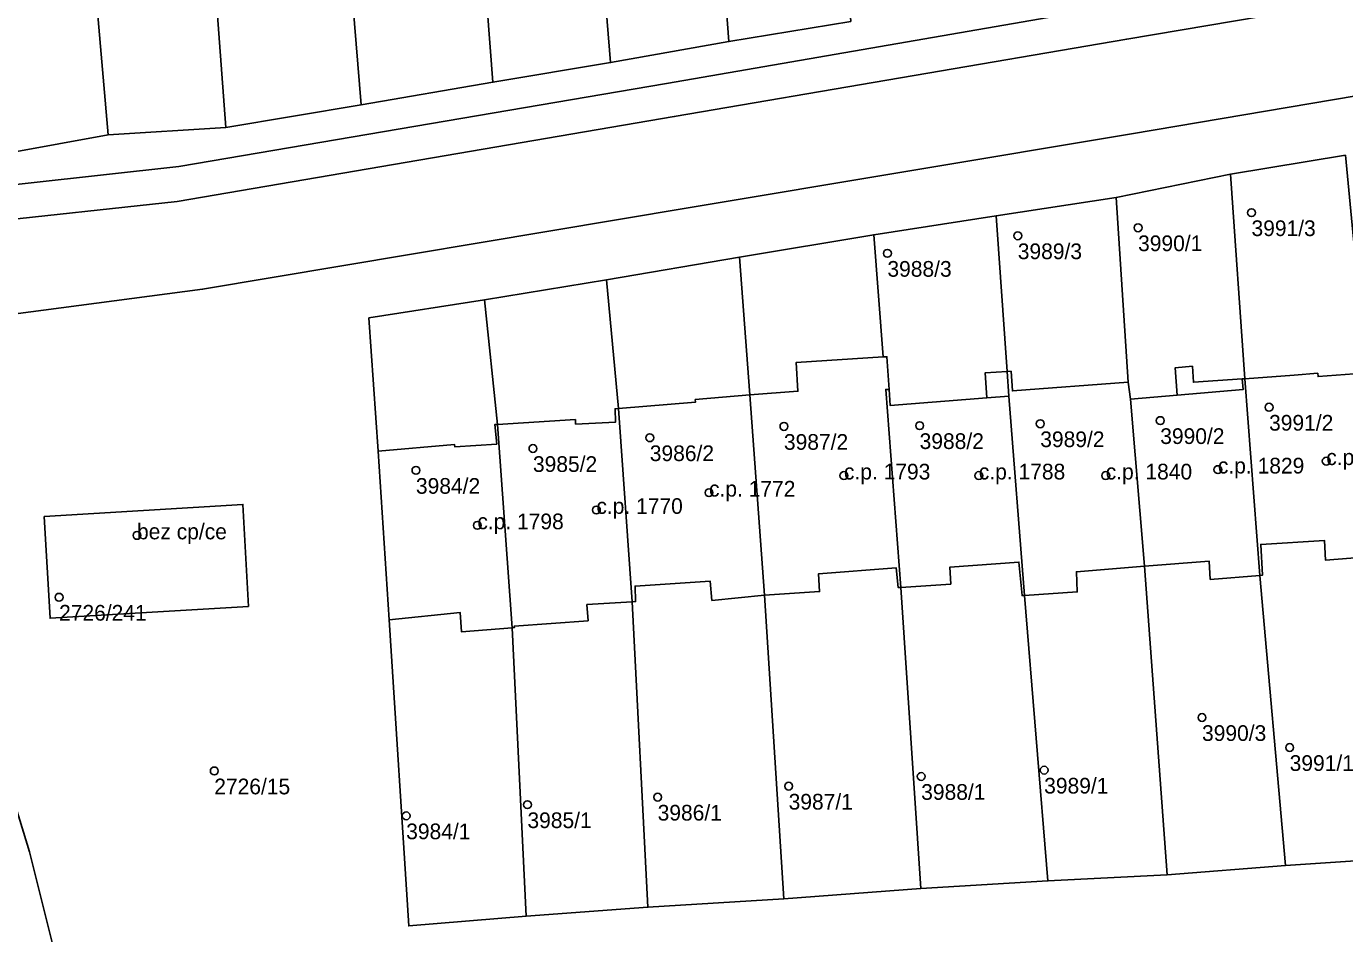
# Model space of a CAD drawing. Extents: x -878211 to -870363, y -1058464 to -1052522.
# Drawn here: x -873233.3 to -873149.4, y -1055743.4 to -1055685.7 of the extents above; entities that cross this region are included whole.
import ezdxf

# ---------------------------------------------------------------- set-up
doc = ezdxf.new("R2010")
doc.units = 0
for name, color, linetype in [('Vrstva 50', 7, 'Continuous'), ('Vrstva 51', 7, 'Continuous'), ('Vrstva 52', 7, 'Continuous')]:
    doc.layers.add(name, color=color, linetype=linetype)

msp = doc.modelspace()

# ---------------------------------------------------------------- linework, layer by layer
at = {"layer": 'Vrstva 50'}
for centre in [(-873155.28, -1055697.53994), (-873162.5, -1055698.49994), (-873170.16, -1055699.00994), (-873178.46, -1055700.12994), (-873154.16, -1055709.92994), (-873185.05, -1055711.14994), (-873176.41, -1055711.09994), (-873168.73, -1055710.97994), (-873161.09, -1055710.77994), (-873193.59, -1055711.86994), (-873201.03, -1055712.55994), (-873150.52, -1055713.35994), (-873208.48, -1055713.94994), (-873181.23, -1055714.27994), (-873172.64, -1055714.27994), (-873164.56, -1055714.27994), (-873157.42, -1055713.89994), (-873189.82, -1055715.36994), (-873196.99, -1055716.46994), (-873204.57, -1055717.44994), (-873226.24, -1055718.08994), (-873231.2, -1055722.02994), (-873158.43, -1055729.68994), (-873152.85, -1055731.59994), (-873221.32, -1055733.08994), (-873168.48, -1055733.03994), (-873176.31, -1055733.43994), (-873193.09, -1055734.75994), (-873184.75, -1055734.05994), (-873201.38, -1055735.23994), (-873209.1, -1055735.94994)]:
    msp.add_circle(centre, 0.25, dxfattribs=at)
at = {"layer": 'Vrstva 51'}
for points in [[(-873248.78, -1055699.54), (-873223.69, -1055696.82), (-873192.03, -1055691.42), (-873163.22, -1055686.48), (-873125.36, -1055680.09), (-873108.17, -1055677.19), (-873107.28, -1055677.1), (-873105.33, -1055676.69), (-873103.4, -1055676.12), (-873101.53, -1055675.4), (-873099.92, -1055674.17), (-873098.97, -1055672.72), (-873098.38, -1055670.81), (-873098.77, -1055654.78), (-873099.14, -1055635.2), (-873097.5, -1055614.56), (-873095.81, -1055594.95)], [(-873098.61, -1055604.37), (-873099.5, -1055614.42), (-873101.02, -1055634.25), (-873101.15, -1055637.19), (-873100.76, -1055654.75), (-873100.47, -1055668.33), (-873100.55, -1055670.31), (-873100.78, -1055671.77), (-873101.73, -1055672.94), (-873102.96, -1055673.82), (-873104.35, -1055674.3), (-873108.8, -1055675.13), (-873126.27, -1055678.1), (-873163.69, -1055684.33), (-873192.53, -1055689.31), (-873223.58, -1055694.59), (-873247.77, -1055697.28)], [(-873247.77, -1055697.28), (-873223.58, -1055694.59), (-873192.53, -1055689.31), (-873163.69, -1055684.33), (-873126.27, -1055678.1), (-873108.8, -1055675.13), (-873104.35, -1055674.3), (-873102.96, -1055673.82), (-873101.73, -1055672.94), (-873100.78, -1055671.77), (-873100.55, -1055670.31), (-873100.47, -1055668.33), (-873100.76, -1055654.75), (-873101.15, -1055637.19), (-873101.02, -1055634.25), (-873099.5, -1055614.42), (-873105.6, -1055618.66), (-873127.76, -1055615.3), (-873133.86, -1055614.38), (-873160.75, -1055610.15), (-873169.62, -1055610.44), (-873182.94, -1055611.86), (-873192.55, -1055615.15), (-873233.33, -1055629.09)], [(-873191.15, -1055697.24), (-873162.92, -1055692.51), (-873124.39, -1055686), (-873111.3, -1055683.77), (-873109.31, -1055683.5), (-873107.33, -1055683.47), (-873107, -1055683.51), (-873108.17, -1055677.19), (-873125.36, -1055680.09), (-873163.22, -1055686.48), (-873192.03, -1055691.42), (-873223.69, -1055696.82), (-873248.78, -1055699.54), (-873251.82, -1055699.56), (-873255.83, -1055699.4), (-873258.84, -1055698.81), (-873259.75, -1055698.26), (-873260.42, -1055696.97), (-873260.63, -1055694.89), (-873265.89, -1055694.43), (-873266.54, -1055695.84)], [(-873111.3, -1055683.77), (-873124.39, -1055686), (-873162.92, -1055692.51), (-873191.15, -1055697.24), (-873222.06, -1055702.42), (-873243.15, -1055705.2)], [(-873180.8, -1055685.36), (-873188.55, -1055686.64), (-873196.09, -1055687.98), (-873203.58, -1055689.23), (-873211.96, -1055690.67), (-873220.59, -1055692.12), (-873228.08, -1055692.58), (-873244.04, -1055695.5)], [(-873145.48, -1055738.6), (-873153.12, -1055739.11), (-873160.65, -1055739.71), (-873168.24, -1055740.09), (-873176.34, -1055740.58), (-873185.06, -1055741.23), (-873193.71, -1055741.77), (-873201.47, -1055742.34), (-873208.94, -1055742.96), (-873210.18, -1055723.47), (-873210.89, -1055712.73), (-873211.47, -1055704.24), (-873204.12, -1055703.1), (-873196.35, -1055701.82), (-873187.87, -1055700.38), (-873179.33, -1055698.95), (-873171.53, -1055697.74), (-873163.9, -1055696.58), (-873156.61, -1055695.08), (-873149.29, -1055693.87)], [(-873243.15, -1055705.2), (-873222.06, -1055702.42), (-873191.15, -1055697.24)], [(-873234.54, -1055733.45), (-873233.09, -1055738.24), (-873231.61, -1055744.09), (-873230.63, -1055751.74), (-873230.77, -1055756.51), (-873231.05, -1055761.52), (-873231.5, -1055767.54), (-873232.75, -1055782.52), (-873232.81, -1055784.55), (-873232.56, -1055786.54), (-873231.79, -1055788.41), (-873230.74, -1055790.13), (-873229.51, -1055791.74), (-873227.19, -1055793.69), (-873225.36, -1055794.58)], [(-873225.36, -1055794.58), (-873227.19, -1055793.69), (-873229.51, -1055791.74), (-873230.74, -1055790.13), (-873231.79, -1055788.41), (-873232.56, -1055786.54), (-873232.81, -1055784.55), (-873232.75, -1055782.52), (-873231.5, -1055767.54), (-873231.05, -1055761.52), (-873230.77, -1055756.51), (-873230.63, -1055751.74), (-873231.61, -1055744.09), (-873233.09, -1055738.24), (-873234.54, -1055733.45)]]:
    msp.add_lwpolyline(points, dxfattribs=at)
for points in [[(-873244.04, -1055695.5), (-873228.08, -1055692.58), (-873229.12, -1055680.57), (-873229.2, -1055679.52), (-873230.12, -1055668.71), (-873230.26, -1055668.69), (-873231.49, -1055646.53), (-873242.51, -1055647.23)], [(-873181.47, -1055676.14), (-873182.81, -1055676.28), (-873182.87, -1055675.9), (-873186.72, -1055676.15), (-873186.81, -1055674.94), (-873189.43, -1055675.12), (-873188.55, -1055686.64), (-873180.8, -1055685.36)], [(-873189.43, -1055675.12), (-873189.6, -1055675.13), (-873189.4, -1055677.16), (-873190.65, -1055677.31), (-873190.71, -1055676.73), (-873196.96, -1055677.33), (-873196.82, -1055679.09), (-873196.09, -1055687.98), (-873188.55, -1055686.64)], [(-873196.09, -1055687.98), (-873196.82, -1055679.09), (-873198.26, -1055679.17), (-873198.3, -1055678.5), (-873201.62, -1055678.72), (-873201.76, -1055676.36), (-873204.38, -1055676.57), (-873204.21, -1055678.75), (-873204.14, -1055679.44), (-873204.33, -1055679.46), (-873203.58, -1055689.23)], [(-873220.59, -1055692.12), (-873221.43, -1055680.69), (-873221.61, -1055680.7), (-873221.64, -1055680.09), (-873221.7, -1055678.94), (-873224.25, -1055679.06), (-873224.14, -1055681.42), (-873227.48, -1055681.74), (-873227.61, -1055680.51), (-873229.12, -1055680.57), (-873228.08, -1055692.58)], [(-873211.96, -1055690.67), (-873203.58, -1055689.23), (-873204.33, -1055679.46), (-873206.96, -1055679.69), (-873206.86, -1055681.19), (-873212.72, -1055681.59)], [(-873220.59, -1055692.12), (-873211.96, -1055690.67), (-873212.72, -1055681.59), (-873218.58, -1055682.05), (-873218.54, -1055682.59), (-873219.66, -1055682.68), (-873219.82, -1055680.59), (-873221.43, -1055680.69)], [(-873149.29, -1055693.87), (-873156.61, -1055695.08), (-873155.71, -1055708.11), (-873152.56, -1055707.88), (-873151.06, -1055707.77), (-873151.04, -1055707.98), (-873148.18, -1055707.75), (-873148.36, -1055705.5), (-873148.45, -1055704.36), (-873148.3, -1055704.35)], [(-873159.04, -1055707.32), (-873158.98, -1055708.34), (-873155.87, -1055708.12), (-873155.71, -1055708.11), (-873156.61, -1055695.08), (-873163.9, -1055696.58), (-873163.13, -1055708.33), (-873162.98, -1055709.41), (-873160.02, -1055709.15), (-873160.15, -1055707.43)], [(-873163.13, -1055708.33), (-873163.9, -1055696.58), (-873171.53, -1055697.74), (-873170.83, -1055707.66), (-873170.59, -1055707.64), (-873170.5, -1055708.89)], [(-873171.53, -1055697.74), (-873179.33, -1055698.95), (-873178.73, -1055706.72), (-873178.49, -1055706.71), (-873178.35, -1055708.8), (-873178.29, -1055709.81), (-873172.14, -1055709.32), (-873172.23, -1055707.73), (-873170.83, -1055707.66)], [(-873178.35, -1055708.8), (-873178.49, -1055706.71), (-873178.73, -1055706.72), (-873179.33, -1055698.95), (-873187.87, -1055700.38), (-873187.23, -1055709.13), (-873186.29, -1055721.9), (-873182.78, -1055721.67), (-873182.85, -1055720.54), (-873177.9, -1055720.16), (-873177.77, -1055721.41), (-873177.6, -1055721.4), (-873178.57, -1055708.79)], [(-873187.87, -1055700.38), (-873196.35, -1055701.82), (-873195.59, -1055710.01), (-873194.71, -1055722.32), (-873194.5, -1055722.31), (-873194.53, -1055721.32), (-873189.75, -1055721), (-873189.63, -1055722.23), (-873186.29, -1055721.9), (-873187.23, -1055709.13)], [(-873196.35, -1055701.82), (-873204.12, -1055703.1), (-873203.28, -1055711.02), (-873202.36, -1055723.97), (-873202.21, -1055723.96), (-873202.22, -1055723.86), (-873197.52, -1055723.53), (-873197.59, -1055722.5), (-873194.71, -1055722.32), (-873195.59, -1055710.01)], [(-873203.28, -1055711.02), (-873204.12, -1055703.1), (-873211.47, -1055704.24), (-873210.89, -1055712.73), (-873210.18, -1055723.47), (-873205.67, -1055722.99), (-873205.57, -1055724.24), (-873202.36, -1055723.97)], [(-873148.18, -1055707.75), (-873151.04, -1055707.98), (-873151.06, -1055707.77), (-873152.56, -1055707.88), (-873155.71, -1055708.11), (-873154.75, -1055720.64), (-873154.58, -1055720.63), (-873154.69, -1055718.66), (-873150.64, -1055718.41), (-873150.56, -1055719.67), (-873147.06, -1055719.39), (-873148.19, -1055705.49), (-873148.3, -1055704.35), (-873148.45, -1055704.36), (-873148.36, -1055705.5)], [(-873172.14, -1055709.32), (-873178.29, -1055709.81), (-873178.35, -1055708.8), (-873178.57, -1055708.79), (-873177.6, -1055721.4), (-873174.43, -1055721.19), (-873174.49, -1055720.12), (-873170.09, -1055719.79), (-873169.89, -1055721.92), (-873169.74, -1055721.91), (-873170.72, -1055709.23), (-873170.83, -1055707.66), (-873172.23, -1055707.73)], [(-873170.59, -1055707.64), (-873170.83, -1055707.66), (-873170.72, -1055709.23), (-873169.74, -1055721.91), (-873166.37, -1055721.69), (-873166.43, -1055720.4), (-873162.1, -1055720.04), (-873162.98, -1055709.41), (-873163.13, -1055708.33), (-873170.5, -1055708.89)], [(-873157.91, -1055720.89), (-873154.75, -1055720.64), (-873155.71, -1055708.11), (-873155.87, -1055708.12), (-873158.98, -1055708.34), (-873159.04, -1055707.32), (-873160.15, -1055707.43), (-873160.02, -1055709.15), (-873162.98, -1055709.41), (-873162.1, -1055720.04), (-873157.97, -1055719.74)], [(-873219.13, -1055722.61), (-873231.77, -1055723.37), (-873232.15, -1055716.89), (-873219.5, -1055716.12)], [(-873219.13, -1055722.61), (-873219.5, -1055716.12), (-873232.15, -1055716.89), (-873231.77, -1055723.37)], [(-873150.64, -1055718.41), (-873154.69, -1055718.66), (-873154.58, -1055720.63), (-873154.75, -1055720.64), (-873153.12, -1055739.11), (-873145.48, -1055738.6), (-873147.06, -1055719.39), (-873150.56, -1055719.67)], [(-873182.85, -1055720.54), (-873182.78, -1055721.67), (-873186.29, -1055721.9), (-873185.06, -1055741.23), (-873176.34, -1055740.58), (-873177.6, -1055721.4), (-873177.77, -1055721.41), (-873177.9, -1055720.16)], [(-873174.49, -1055720.12), (-873174.43, -1055721.19), (-873177.6, -1055721.4), (-873176.34, -1055740.58), (-873168.24, -1055740.09), (-873169.74, -1055721.91), (-873169.89, -1055721.92), (-873170.09, -1055719.79)], [(-873166.43, -1055720.4), (-873166.37, -1055721.69), (-873169.74, -1055721.91), (-873168.24, -1055740.09), (-873160.65, -1055739.71), (-873162.1, -1055720.04)], [(-873154.75, -1055720.64), (-873157.91, -1055720.89), (-873157.97, -1055719.74), (-873162.1, -1055720.04), (-873160.65, -1055739.71), (-873153.12, -1055739.11)], [(-873189.75, -1055721), (-873194.53, -1055721.32), (-873194.5, -1055722.31), (-873194.71, -1055722.32), (-873193.71, -1055741.77), (-873185.06, -1055741.23), (-873186.29, -1055721.9), (-873189.63, -1055722.23)], [(-873202.22, -1055723.86), (-873202.21, -1055723.96), (-873202.36, -1055723.97), (-873201.47, -1055742.34), (-873193.71, -1055741.77), (-873194.71, -1055722.32), (-873197.59, -1055722.5), (-873197.52, -1055723.53)], [(-873202.36, -1055723.97), (-873205.57, -1055724.24), (-873205.67, -1055722.99), (-873210.18, -1055723.47), (-873208.94, -1055742.96), (-873201.47, -1055742.34)]]:
    msp.add_lwpolyline(points, close=True, dxfattribs=at)
at = {"layer": 'Vrstva 52'}
for points in [[(-873155.71, -1055708.11), (-873154.75, -1055720.64), (-873154.58, -1055720.63), (-873154.69, -1055718.66), (-873150.64, -1055718.41), (-873150.56, -1055719.67), (-873147.06, -1055719.39), (-873148.19, -1055705.49), (-873148.36, -1055705.5), (-873148.18, -1055707.75), (-873151.04, -1055707.98), (-873151.06, -1055707.77), (-873152.56, -1055707.88)], [(-873177.6, -1055721.4), (-873178.57, -1055708.79), (-873178.35, -1055708.8), (-873178.49, -1055706.71), (-873178.73, -1055706.72), (-873184.28, -1055707.09), (-873184.16, -1055708.91), (-873187.23, -1055709.13), (-873186.29, -1055721.9), (-873182.78, -1055721.67), (-873182.85, -1055720.54), (-873177.9, -1055720.16), (-873177.77, -1055721.41)], [(-873170.83, -1055707.66), (-873170.72, -1055709.23), (-873169.74, -1055721.91), (-873166.37, -1055721.69), (-873166.43, -1055720.4), (-873162.1, -1055720.04), (-873162.98, -1055709.41), (-873163.13, -1055708.33), (-873170.5, -1055708.89), (-873170.59, -1055707.64)], [(-873154.75, -1055720.64), (-873155.71, -1055708.11), (-873155.87, -1055708.12), (-873155.82, -1055708.8), (-873160.02, -1055709.15), (-873162.98, -1055709.41), (-873162.1, -1055720.04), (-873157.97, -1055719.74), (-873157.91, -1055720.89)], [(-873195.59, -1055710.01), (-873194.71, -1055722.32), (-873194.5, -1055722.31), (-873194.53, -1055721.32), (-873189.75, -1055721), (-873189.63, -1055722.23), (-873186.29, -1055721.9), (-873187.23, -1055709.13), (-873190.7, -1055709.44), (-873190.69, -1055709.61)], [(-873178.57, -1055708.79), (-873177.6, -1055721.4), (-873174.43, -1055721.19), (-873174.49, -1055720.12), (-873170.09, -1055719.79), (-873169.89, -1055721.92), (-873169.74, -1055721.91), (-873170.72, -1055709.23), (-873172.14, -1055709.32), (-873178.29, -1055709.81), (-873178.35, -1055708.8)], [(-873198.31, -1055711.01), (-873198.33, -1055710.71), (-873203.28, -1055711.02), (-873202.36, -1055723.97), (-873202.21, -1055723.96), (-873202.22, -1055723.86), (-873197.52, -1055723.53), (-873197.59, -1055722.5), (-873194.71, -1055722.32), (-873195.59, -1055710.01), (-873195.8, -1055710.03), (-873195.78, -1055710.88)], [(-873210.18, -1055723.47), (-873205.67, -1055722.99), (-873205.57, -1055724.24), (-873202.36, -1055723.97), (-873203.28, -1055711.02), (-873203.46, -1055711.03), (-873203.33, -1055712.28), (-873206.01, -1055712.44), (-873206.02, -1055712.31), (-873210.89, -1055712.73)], [(-873219.13, -1055722.61), (-873219.5, -1055716.12), (-873232.15, -1055716.89), (-873231.77, -1055723.37)]]:
    msp.add_lwpolyline(points, close=True, dxfattribs=at)

# ---------------------------------------------------------------- texts
at = {"layer": 'Vrstva 50'}
for s, p in [('3991/3', (-873155.28, -1055699.029)), ('3990/1', (-873162.5, -1055699.989)), ('3989/3', (-873170.16, -1055700.499)), ('3988/3', (-873178.46, -1055701.619)), ('3991/2', (-873154.16, -1055711.419)), ('3987/2', (-873185.05, -1055712.639)), ('3988/2', (-873176.41, -1055712.589)), ('3989/2', (-873168.73, -1055712.469)), ('3990/2', (-873161.09, -1055712.269)), ('3986/2', (-873193.59, -1055713.359)), ('c.p. 1839', (-873150.52, -1055713.61)), ('3985/2', (-873201.03, -1055714.049)), ('c.p. 1793', (-873181.23, -1055714.53)), ('c.p. 1788', (-873172.64, -1055714.53)), ('c.p. 1840', (-873164.56, -1055714.53)), ('c.p. 1829', (-873157.42, -1055714.149)), ('3984/2', (-873208.48, -1055715.439)), ('c.p. 1772', (-873189.82, -1055715.62)), ('c.p. 1770', (-873196.99, -1055716.72)), ('c.p. 1798', (-873204.57, -1055717.7)), ('bez cp/ce', (-873226.24, -1055718.34)), ('2726/241', (-873231.2, -1055723.519)), ('3990/3', (-873158.43, -1055731.179)), ('3991/1', (-873152.85, -1055733.089)), ('2726/15', (-873221.32, -1055734.579)), ('3989/1', (-873168.48, -1055734.529)), ('3987/1', (-873184.75, -1055735.549)), ('3988/1', (-873176.31, -1055734.929)), ('3986/1', (-873193.09, -1055736.249)), ('3985/1', (-873201.38, -1055736.729)), ('3984/1', (-873209.1, -1055737.439))]:
    msp.add_text(s, height=0.999996, dxfattribs=at).set_placement(p)

doc.saveas('drawing.dxf')
